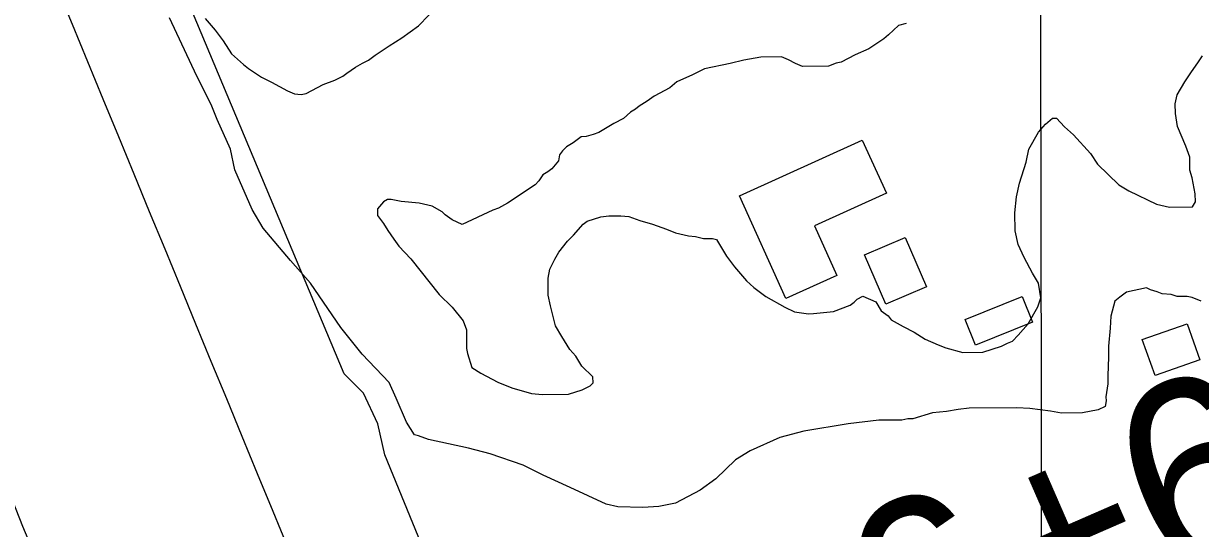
# Model space of a CAD drawing. Extents: x 3329297 to 3367176, y 649250 to 674653.
# Drawn here: x 3343401 to 3344010, y 666968 to 667229 of the extents above; entities that cross this region are included whole.
import ezdxf

# ---------------------------------------------------------------- set-up
doc = ezdxf.new("R2010")
doc.units = 0
for name, color, linetype in [('V-BLDG-OTLN', 7, 'Continuous'), ('V-GRID-MAJR', 7, 'Continuous'), ('V-ROAD-CNTR', 7, 'Continuous'), ('V-SITE-VEGE', 7, 'Continuous'), ('V-SURV-IDEN', 7, 'Continuous'), ('V-TOPO-SHOR', 7, 'Continuous')]:
    doc.layers.add(name, color=color, linetype=linetype)

msp = doc.modelspace()

# ---------------------------------------------------------------- linework, layer by layer
at = {"layer": 'V-BLDG-OTLN'}
for points in [[(3343771.54, 667140.08), (3343835.08, 667168.87), (3343847.56, 667141.34), (3343810.41, 667124.5), (3343822.02, 667098.88), (3343795.63, 667086.93)], [(3343847.29, 667084), (3343836.33, 667109.5), (3343857.33, 667118.52), (3343868.29, 667093.02)], [(3343923.12, 667074.67), (3343893.68, 667062.87), (3343888.39, 667076.08), (3343917.83, 667087.87)], [(3344009.71, 667055.21), (3343986.54, 667047.04), (3343979.96, 667065.71), (3344003.13, 667073.87)]]:
    msp.add_lwpolyline(points, close=True, dxfattribs=at)
at = {"layer": 'V-GRID-MAJR'}
msp.add_spline([(3343949.25, 654651.93), (3343938.68, 660710.26), (3343928.1, 666771.67), (3343917.52, 672833.1), (3343917.51, 672836.16)], degree=3, dxfattribs=at)
at = {"layer": 'V-ROAD-CNTR'}
msp.add_arc((4432385.04, 1115911.8), 1177772.25, 202.29730235, 202.42774957, dxfattribs=at)
at = {"layer": 'V-SITE-VEGE'}
for p, q in [((3343605.58, 667227.98), (3343616.23, 667238.9)), ((3343490.88, 667201.95), (3343476.66, 667232.08)), ((3343495.14, 667231.78), (3343500.35, 667225.69)), ((3343596.93, 667221.72), (3343605.58, 667227.98)), ((3343853.79, 667228.01), (3343848.71, 667223.32)), ((3343857.88, 667229.08), (3343853.79, 667228.01)), ((3343500.35, 667225.69), (3343504.53, 667220.09)), ((3343590.31, 667217.53), (3343596.93, 667221.72)), ((3343846.17, 667221.24), (3343838.53, 667216.01)), ((3343848.71, 667223.32), (3343846.17, 667221.24)), ((3343504.53, 667220.09), (3343508.71, 667213.46)), ((3343583.18, 667212.82), (3343590.31, 667217.53)), ((3343838.53, 667216.01), (3343831.38, 667212.84)), ((3343508.71, 667213.46), (3343514.94, 667207.89)), ((3343572.98, 667206.54), (3343576.55, 667208.64)), ((3343576.55, 667208.64), (3343579.61, 667210.21)), ((3343579.61, 667210.21), (3343583.18, 667212.82)), ((3343766.73, 667208.47), (3343753.42, 667205.74)), ((3343773.9, 667210.1), (3343766.73, 667208.47)), ((3343782.61, 667211.74), (3343773.9, 667210.1)), ((3343793.39, 667211.87), (3343782.61, 667211.74)), ((3343797, 667210.37), (3343793.39, 667211.87)), ((3343800.62, 667208.36), (3343797, 667210.37)), ((3343804.24, 667206.87), (3343800.62, 667208.36)), ((3343821.67, 667208.62), (3343817.59, 667207.03)), ((3343824.23, 667209.16), (3343821.67, 667208.62)), ((3343831.38, 667212.84), (3343824.23, 667209.16)), ((3344005.04, 667203.65), (3344009.08, 667209.34)), ((3344009.08, 667209.34), (3344011.1, 667212.45)), ((3343498.25, 667187.15), (3343490.88, 667201.95)), ((3343514.94, 667207.89), (3343517.54, 667205.87)), ((3343517.54, 667205.87), (3343524.27, 667201.33)), ((3343566.36, 667201.84), (3343568.4, 667203.4)), ((3343568.4, 667203.4), (3343572.98, 667206.54)), ((3343747.29, 667202.58), (3343739.12, 667198.89)), ((3343753.42, 667205.74), (3343747.29, 667202.58)), ((3343817.59, 667207.03), (3343804.24, 667206.87)), ((3344002.02, 667198.99), (3344005.04, 667203.65)), ((3343524.27, 667201.33), (3343529.43, 667198.82)), ((3343529.43, 667198.82), (3343537.7, 667194.3)), ((3343547.47, 667192.88), (3343556.14, 667197.61)), ((3343556.14, 667197.61), (3343562.28, 667199.73)), ((3343562.28, 667199.73), (3343566.36, 667201.84)), ((3343739.12, 667198.89), (3343735.56, 667195.77)), ((3343997.99, 667192.27), (3344002.02, 667198.99)), ((3343537.7, 667194.3), (3343541.31, 667192.81)), ((3343541.31, 667192.81), (3343544.91, 667192.33)), ((3343544.91, 667192.33), (3343547.47, 667192.88)), ((3343727.4, 667191.56), (3343723.84, 667188.95)), ((3343735.56, 667195.77), (3343727.4, 667191.56)), ((3343997.02, 667187.63), (3343997.99, 667192.27)), ((3343501.42, 667179.49), (3343498.25, 667187.15)), ((3343717.73, 667184.77), (3343715.18, 667183.2)), ((3343719.76, 667186.33), (3343717.73, 667184.77)), ((3343723.84, 667188.95), (3343719.76, 667186.33)), ((3343997.08, 667182.5), (3343997.02, 667187.63)), ((3343508.29, 667164.17), (3343501.42, 667179.49)), ((3343711.62, 667180.07), (3343706.52, 667177.45)), ((3343715.18, 667183.2), (3343711.62, 667180.07)), ((3343929.88, 667177.07), (3343933.44, 667180.19)), ((3343933.44, 667180.19), (3343935.49, 667180.21)), ((3343935.49, 667180.21), (3343939.66, 667175.64)), ((3343998.19, 667175.83), (3343997.08, 667182.5)), ((3343695.81, 667171.67), (3343692.23, 667170.6)), ((3343698.88, 667172.73), (3343695.81, 667171.67)), ((3343706.52, 667177.45), (3343698.88, 667172.73)), ((3343921.31, 667164.12), (3343926.34, 667172.91)), ((3343926.34, 667172.91), (3343929.88, 667177.07)), ((3343939.66, 667175.64), (3343944.32, 667171.59)), ((3343944.32, 667171.59), (3343953.17, 667161.94)), ((3344002.42, 667165.62), (3343998.19, 667175.83)), ((3343685.59, 667167.44), (3343682.02, 667165.34)), ((3343689.66, 667170.57), (3343685.59, 667167.44)), ((3343692.23, 667170.6), (3343689.66, 667170.57)), ((3344004.54, 667159.99), (3344002.42, 667165.62)), ((3343510.47, 667153.41), (3343508.29, 667164.17)), ((3343678.48, 667161.19), (3343678, 667158.1)), ((3343679.99, 667163.26), (3343678.48, 667161.19)), ((3343682.02, 667165.34), (3343679.99, 667163.26)), ((3343919.85, 667157.43), (3343921.31, 667164.12)), ((3343953.17, 667161.94), (3343956.83, 667156.34)), ((3344004.62, 667153.32), (3344004.54, 667159.99)), ((3343519.44, 667132.98), (3343510.47, 667153.41)), ((3343674.46, 667153.95), (3343672.42, 667152.39)), ((3343678, 667158.1), (3343674.46, 667153.95)), ((3343916.39, 667146.61), (3343919.85, 667157.43)), ((3343956.83, 667156.34), (3343967.74, 667145.69)), ((3344005.7, 667149.23), (3344004.62, 667153.32)), ((3343667.86, 667147.71), (3343665.83, 667145.63)), ((3343669.87, 667150.82), (3343667.86, 667147.71)), ((3343672.42, 667152.39), (3343669.87, 667150.82)), ((3344007.34, 667141.03), (3344005.7, 667149.23)), ((3343665.83, 667145.63), (3343651.56, 667136.22)), ((3343914.93, 667139.4), (3343916.39, 667146.61)), ((3343967.74, 667145.69), (3343972.91, 667142.67)), ((3343972.91, 667142.67), (3343987.38, 667135.66)), ((3343587.37, 667136.98), (3343584.33, 667133.35)), ((3343589.42, 667138.04), (3343587.37, 667136.98)), ((3343591.47, 667138.06), (3343589.42, 667138.04)), ((3343596.61, 667137.09), (3343591.47, 667138.06)), ((3343605.87, 667136.18), (3343596.61, 667137.09)), ((3343612.56, 667134.72), (3343605.87, 667136.18)), ((3343651.56, 667136.22), (3343646.98, 667133.59)), ((3343914.01, 667131.17), (3343914.93, 667139.4)), ((3343987.38, 667135.66), (3343994.07, 667134.2)), ((3344005.88, 667134.34), (3344007.39, 667136.93)), ((3344007.39, 667136.93), (3344007.34, 667141.03)), ((3343525.21, 667123.29), (3343519.44, 667132.98)), ((3343584.33, 667133.35), (3343584.38, 667129.76)), ((3343584.38, 667129.76), (3343587.51, 667125.69)), ((3343617.73, 667131.7), (3343612.56, 667134.72)), ((3343619.29, 667130.18), (3343617.73, 667131.7)), ((3343622.91, 667127.66), (3343619.29, 667130.18)), ((3343643.91, 667132.53), (3343628.08, 667125.15)), ((3343646.98, 667133.59), (3343643.91, 667132.53)), ((3343692.75, 667126.96), (3343699.92, 667129.1)), ((3343699.92, 667129.1), (3343704.02, 667129.67)), ((3343704.02, 667129.67), (3343710.18, 667129.74)), ((3343710.18, 667129.74), (3343714.29, 667129.27)), ((3343714.29, 667129.27), (3343719.96, 667127.29)), ((3343914.12, 667121.93), (3343914.01, 667131.17)), ((3343994.07, 667134.2), (3344005.88, 667134.34)), ((3343539.27, 667106.52), (3343525.21, 667123.29)), ((3343587.51, 667125.69), (3343589.6, 667122.12)), ((3343628.08, 667125.15), (3343622.91, 667127.66)), ((3343685.65, 667119.69), (3343690.72, 667125.4)), ((3343690.72, 667125.4), (3343692.75, 667126.96)), ((3343719.96, 667127.29), (3343726.66, 667125.32)), ((3343726.66, 667125.32), (3343733.88, 667122.84)), ((3343733.88, 667122.84), (3343738.53, 667120.84)), ((3343589.6, 667122.12), (3343592.74, 667117.54)), ((3343592.74, 667117.54), (3343595.35, 667113.97)), ((3343682.61, 667116.57), (3343685.65, 667119.69)), ((3343738.53, 667120.84), (3343745.22, 667119.38)), ((3343745.22, 667119.38), (3343748.82, 667118.91)), ((3343748.82, 667118.91), (3343752.94, 667117.93)), ((3343752.94, 667117.93), (3343757.56, 667117.99)), ((3343757.56, 667117.99), (3343759.62, 667117.5)), ((3343759.62, 667117.5), (3343764.86, 667108.83)), ((3343915.74, 667114.77), (3343914.12, 667121.93)), ((3343595.35, 667113.97), (3343601.59, 667107.37)), ((3343676.05, 667107.25), (3343678.06, 667110.86)), ((3343678.06, 667110.86), (3343682.61, 667116.57)), ((3343918.91, 667108.13), (3343915.74, 667114.77)), ((3343549.69, 667094.83), (3343539.27, 667106.52)), ((3343601.59, 667107.37), (3343616.19, 667089.07)), ((3343673.54, 667102.08), (3343676.05, 667107.25)), ((3343764.86, 667108.83), (3343769.03, 667103.23)), ((3343923.11, 667099.96), (3343918.91, 667108.13)), ((3343672.57, 667097.45), (3343673.54, 667102.08)), ((3343769.03, 667103.23), (3343775.28, 667096.12)), ((3343926.25, 667094.87), (3343923.11, 667099.96)), ((3343565.37, 667071.92), (3343549.69, 667094.83)), ((3343672.68, 667088.72), (3343672.57, 667097.45)), ((3343775.28, 667096.12), (3343778.92, 667092.57)), ((3343778.92, 667092.57), (3343785.13, 667088.03)), ((3343927.38, 667087.18), (3343926.25, 667094.87)), ((3343982.05, 667092.36), (3343971.81, 667090.18)), ((3343984.12, 667091.36), (3343982.05, 667092.36)), ((3343616.19, 667089.07), (3343622.95, 667082.47)), ((3343673.77, 667083.09), (3343672.68, 667088.72)), ((3343785.13, 667088.03), (3343794.96, 667082.5)), ((3343830.87, 667084.98), (3343832.39, 667086.54)), ((3343832.39, 667086.54), (3343835.45, 667088.12)), ((3343835.45, 667088.12), (3343842.16, 667085.12)), ((3343925.89, 667082.54), (3343927.38, 667087.18)), ((3343968.25, 667087.57), (3343965.71, 667085.49)), ((3343971.81, 667090.18), (3343968.25, 667087.57)), ((3343987.73, 667090.37), (3343984.12, 667091.36)), ((3343990.3, 667089.38), (3343987.73, 667090.37)), ((3343994.93, 667088.92), (3343990.3, 667089.38)), ((3343998.02, 667087.93), (3343994.93, 667088.92)), ((3344003.16, 667087.99), (3343998.02, 667087.93)), ((3344005.73, 667087.51), (3344003.16, 667087.99)), ((3344010.38, 667085.51), (3344005.73, 667087.51)), ((3343622.95, 667082.47), (3343628.68, 667075.35)), ((3343676.46, 667072.85), (3343673.77, 667083.09)), ((3343794.96, 667082.5), (3343800.12, 667079.99)), ((3343809.89, 667079.08), (3343820.14, 667080.23)), ((3343820.14, 667080.23), (3343828.83, 667083.42)), ((3343828.83, 667083.42), (3343830.87, 667084.98)), ((3343842.16, 667085.12), (3343844.79, 667080.53)), ((3343844.79, 667080.53), (3343848.41, 667078.01)), ((3343920.86, 667073.75), (3343925.89, 667082.54)), ((3343965.71, 667085.49), (3343963.75, 667077.76)), ((3343628.68, 667075.35), (3343630.28, 667070.75)), ((3343800.12, 667079.99), (3343807.32, 667079.05)), ((3343807.32, 667079.05), (3343809.89, 667079.08)), ((3343848.41, 667078.01), (3343849.98, 667075.97)), ((3343849.98, 667075.97), (3343856.18, 667072.45)), ((3343963.75, 667077.76), (3343963.3, 667071.59)), ((3343576.31, 667058.19), (3343565.37, 667071.92)), ((3343630.28, 667070.75), (3343630.39, 667060.99)), ((3343679.61, 667067.24), (3343676.46, 667072.85)), ((3343856.18, 667072.45), (3343861.87, 667069.44)), ((3343861.87, 667069.44), (3343867.56, 667065.92)), ((3343912.75, 667064.92), (3343915.8, 667068.04)), ((3343915.8, 667068.04), (3343920.86, 667073.75)), ((3343963.3, 667071.59), (3343962.39, 667062.34)), ((3343683.8, 667060.61), (3343679.61, 667067.24)), ((3343867.56, 667065.92), (3343874.27, 667062.92)), ((3343874.27, 667062.92), (3343878.39, 667061.43)), ((3343897.42, 667059.09), (3343907.14, 667062.29)), ((3343907.14, 667062.29), (3343910.2, 667063.86)), ((3343910.2, 667063.86), (3343912.75, 667064.92)), ((3343962.39, 667062.34), (3343962.46, 667056.69)), ((3343590.36, 667043.47), (3343576.31, 667058.19)), ((3343630.39, 667060.99), (3343630.94, 667058.44)), ((3343630.94, 667058.44), (3343633.08, 667051.27)), ((3343686.92, 667057.06), (3343683.8, 667060.61)), ((3343690.06, 667051.96), (3343686.92, 667057.06)), ((3343878.39, 667061.43), (3343887.15, 667058.97)), ((3343887.15, 667058.97), (3343897.42, 667059.09)), ((3343962.46, 667056.69), (3343962.06, 667046.93)), ((3343633.08, 667051.27), (3343637.74, 667048.25)), ((3343695.78, 667046.38), (3343690.06, 667051.96)), ((3343637.74, 667048.25), (3343646.52, 667043.73)), ((3343646.52, 667043.73), (3343653.75, 667040.74)), ((3343695.82, 667043.3), (3343695.78, 667046.38)), ((3343962.06, 667046.93), (3343962.11, 667042.82)), ((3343594.05, 667035.3), (3343590.36, 667043.47)), ((3343653.75, 667040.74), (3343664.05, 667037.78)), ((3343664.05, 667037.78), (3343669.7, 667037.34)), ((3343683.05, 667037.5), (3343690.21, 667039.64)), ((3343690.21, 667039.64), (3343694.3, 667041.74)), ((3343694.3, 667041.74), (3343695.82, 667043.3)), ((3343962.11, 667042.82), (3343961.17, 667036.14)), ((3343599.33, 667023.04), (3343594.05, 667035.3)), ((3343669.7, 667037.34), (3343683.05, 667037.5)), ((3343961.19, 667034.09), (3343960.72, 667031)), ((3343961.17, 667036.14), (3343961.19, 667034.09)), ((3343871.41, 667027.87), (3343861.18, 667024.66)), ((3343878.59, 667028.47), (3343871.41, 667027.87)), ((3343884.74, 667029.57), (3343878.59, 667028.47)), ((3343890.38, 667030.15), (3343884.74, 667029.57)), ((3343915.02, 667030.45), (3343890.38, 667030.15)), ((3343921.7, 667030.02), (3343915.02, 667030.45)), ((3343932.5, 667028.6), (3343921.7, 667030.02)), ((3343938.16, 667027.65), (3343932.5, 667028.6)), ((3343948.94, 667027.78), (3343938.16, 667027.65)), ((3343957.14, 667029.41), (3343948.94, 667027.78)), ((3343960.72, 667031), (3343957.14, 667029.41)), ((3343603.52, 667016.41), (3343599.33, 667023.04)), ((3343827.83, 667022.2), (3343804.78, 667018.33)), ((3343843.73, 667023.94), (3343827.83, 667022.2)), ((3343855.54, 667024.08), (3343843.73, 667023.94)), ((3343858.61, 667024.63), (3343855.54, 667024.08)), ((3343861.18, 667024.66), (3343858.61, 667024.63)), ((3343605.58, 667015.93), (3343603.52, 667016.41)), ((3343610.74, 667013.93), (3343605.58, 667015.93)), ((3343631.33, 667009.56), (3343610.74, 667013.93)), ((3343792.49, 667015.1), (3343777.17, 667008.24)), ((3343804.78, 667018.33), (3343792.49, 667015.1)), ((3343642.66, 667006.62), (3343631.33, 667009.56)), ((3343777.17, 667008.24), (3343769.52, 667003.53)), ((3343659.68, 667000.66), (3343642.66, 667006.62)), ((3343769.52, 667003.53), (3343759.38, 666993.65)), ((3343670.01, 666995.65), (3343659.68, 667000.66)), ((3343683.95, 666989.14), (3343670.01, 666995.65)), ((3343702.54, 666980.64), (3343683.95, 666989.14)), ((3343759.38, 666993.65), (3343751.23, 666987.9)), ((3343751.23, 666987.9), (3343738.48, 666981.07)), ((3343708.72, 666979.17), (3343702.54, 666980.64)), ((3343721.56, 666978.82), (3343708.72, 666979.17)), ((3343729.77, 666979.43), (3343721.56, 666978.82)), ((3343738.48, 666981.07), (3343729.77, 666979.43))]:
    msp.add_line(p, q, dxfattribs=at)
at = {"layer": 'V-TOPO-SHOR'}
for points in [[(3343607.6, 666477.92), (3343400.86, 666969), (3343361.64, 667068.28), (3343213.67, 667440.59), (3343160.21, 667564.69), (3342949.86, 668087.7), (3342709.25, 668663.87), (3342504.2, 669195.76)], [(3343814.6, 666459.62), (3343732.94, 666652.84), (3343588.17, 667006.05), (3343584.44, 667022.06), (3343577.02, 667038.05), (3343567.15, 667047.89), (3343423.63, 667390.02), (3343394.02, 667417.06), (3343377.95, 667450.28), (3343257.9, 667755.51), (3343224.49, 667837.96), (3343082.18, 668188.72), (3342926.28, 668567.78), (3342856.99, 668736.38), (3342860.65, 668754.86), (3342829.8, 668786.83), (3342812.38, 668876.71), (3342760.4, 669008.4)]]:
    msp.add_lwpolyline(points, dxfattribs=at)

# ---------------------------------------------------------------- texts
at = {"layer": 'V-SURV-IDEN'}
msp.add_text('666+63.7', height=100, rotation=23.56167, dxfattribs=at).set_placement((3343718.58, 666814.43))

doc.saveas('drawing.dxf')
